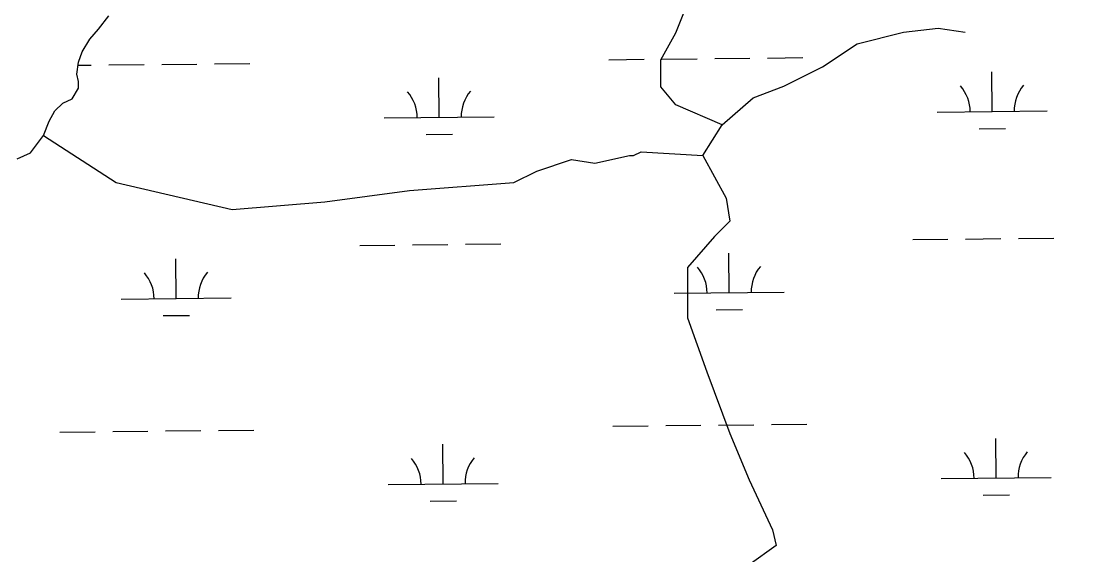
# Model space of a CAD drawing. Extents: x 3734862 to 3772949, y 391520 to 417239.
# Drawn here: x 3765448 to 3766403, y 408713 to 409198 of the extents above; entities that cross this region are included whole.
import ezdxf

# ---------------------------------------------------------------- set-up
doc = ezdxf.new("R2010")
doc.units = 0
for name, color, linetype in [('V-GRID-MAJR', 7, 'Continuous'), ('V-TOPO-SHOR', 7, 'Continuous'), ('V-WETL-SWMP', 7, 'Continuous')]:
    doc.layers.add(name, color=color, linetype=linetype)

msp = doc.modelspace()

# ---------------------------------------------------------------- linework, layer by layer
at = {"layer": 'V-GRID-MAJR'}
msp.add_spline([(3738908.57, 408973.48), (3741556.26, 409006.89), (3746851.64, 409074.29), (3752147, 409142.46), (3757442.36, 409211.39), (3762737.71, 409281.1), (3768033.05, 409351.58), (3770680.71, 409387.1)], degree=3, dxfattribs=at)
at = {"layer": 'V-TOPO-SHOR'}
for points in [[(3766084.35, 409103.89), (3766042.35, 409121.85), (3766028.71, 409138.22), (3766028.71, 409162.77), (3766042.35, 409187.31), (3766053.26, 409214.59), (3766047.81, 409236.41), (3766004.17, 409282.77), (3766004.17, 409296.41), (3765990.53, 409320.96), (3765968.71, 409359.14), (3765965.98, 409378.23), (3765947.61, 409389.22)], [(3765444.54, 409072.99), (3765456.66, 409078.4), (3765468.42, 409093.97), (3765473.54, 409107.21), (3765478.65, 409116.56), (3765486.09, 409123.55), (3765494.3, 409127.42), (3765500.19, 409137.16), (3765500.21, 409143.01), (3765498.68, 409149.65), (3765500.28, 409160.56), (3765503.43, 409169.92), (3765510.5, 409181.59), (3765518.34, 409190.54), (3765527.75, 409202.6)], [(3765468.42, 409093.97), (3765534.44, 409051.35), (3765639.51, 409026.83), (3765723.58, 409033.84), (3765800.63, 409044.34), (3765895.21, 409051.35), (3765916.22, 409061.86), (3765947.74, 409072.37), (3765968.76, 409068.86), (3766000.28, 409075.87), (3766003.79, 409075.87), (3766010.79, 409079.37), (3766066.83, 409075.87), (3766084.35, 409103.89), (3766112.37, 409128.41), (3766140.39, 409138.91), (3766175.41, 409156.43), (3766206.94, 409177.44), (3766248.97, 409187.95), (3766280.49, 409191.45), (3766305.01, 409187.95)], [(3766066.83, 409075.87), (3766087.85, 409037.34), (3766091.35, 409016.32), (3766077.34, 409002.31), (3766052.82, 408974.29), (3766052.82, 408928.76), (3766070.34, 408879.72), (3766091.35, 408823.68), (3766108.86, 408781.65), (3766129.88, 408736.11), (3766133.38, 408722.1), (3766108.86, 408704.59), (3766084.35, 408659.06), (3766080.84, 408606.52), (3766105.36, 408553.98), (3766126.38, 408525.96), (3766140.39, 408504.94), (3766143.89, 408480.42), (3766136.89, 408452.4), (3766133.38, 408427.89), (3766123.16, 408383.71)]]:
    msp.add_lwpolyline(points, dxfattribs=at)
at = {"layer": 'V-WETL-SWMP'}
for p, q in [((3765499.88, 409157.83), (3765511.72, 409157.96)), ((3765527.71, 409158.13), (3765559.71, 409158.47)), ((3765575.71, 409158.64), (3765607.71, 409158.97)), ((3765623.71, 409159.14), (3765655.71, 409159.48)), ((3765981.6, 409162.92), (3766013.6, 409163.26)), ((3766029.59, 409163.43), (3766061.59, 409163.77)), ((3766077.59, 409163.94), (3766109.59, 409164.27)), ((3766125.59, 409164.44), (3766157.59, 409164.78)), ((3766329.43, 409115.85), (3766329.05, 409151.85)), ((3765827.55, 409110.55), (3765827.17, 409146.55)), ((3765777.55, 409110.02), (3765877.55, 409111.08)), ((3766279.43, 409115.32), (3766379.43, 409116.38)), ((3766317.59, 409100.3), (3766341.59, 409100.55)), ((3765815.71, 409094.99), (3765839.71, 409095.25)), ((3765851.36, 408995.36), (3765883.36, 408995.7)), ((3766257.24, 408999.65), (3766289.24, 408999.99)), ((3766305.24, 409000.16), (3766337.24, 409000.5)), ((3766353.24, 409000.67), (3766385.24, 409001)), ((3765755.36, 408994.35), (3765787.36, 408994.69)), ((3765803.36, 408994.86), (3765835.36, 408995.2)), ((3766090.68, 408951.46), (3766090.3, 408987.46)), ((3765588.8, 408946.16), (3765588.42, 408982.16)), ((3766040.68, 408950.93), (3766140.68, 408951.99)), ((3765538.8, 408945.63), (3765638.8, 408946.69)), ((3765576.96, 408930.6), (3765600.96, 408930.85)), ((3766078.84, 408935.9), (3766102.84, 408936.16)), ((3765483.23, 408824.97), (3765515.23, 408825.3)), ((3765531.23, 408825.47), (3765563.23, 408825.81)), ((3765579.23, 408825.98), (3765611.22, 408826.32)), ((3765627.22, 408826.49), (3765659.22, 408826.82)), ((3765985.11, 408830.27), (3766017.11, 408830.6)), ((3766033.11, 408830.77), (3766065.11, 408831.11)), ((3766081.11, 408831.28), (3766113.1, 408831.62)), ((3766129.1, 408831.79), (3766161.1, 408832.13)), ((3765831.06, 408777.89), (3765830.68, 408813.89)), ((3766332.94, 408783.2), (3766332.56, 408819.19)), ((3765781.07, 408777.37), (3765881.06, 408778.42)), ((3766282.95, 408782.67), (3766382.94, 408783.72)), ((3766321.11, 408767.64), (3766345.11, 408767.89)), ((3765819.23, 408762.34), (3765843.23, 408762.59))]:
    msp.add_line(p, q, dxfattribs=at)
msp.add_lwpolyline([(3765444.54, 409072.99), (3765456.66, 409078.4), (3765468.42, 409093.97), (3765473.54, 409107.21), (3765478.65, 409116.56), (3765486.09, 409123.55), (3765494.3, 409127.42), (3765500.19, 409137.16), (3765500.21, 409143.01), (3765498.68, 409149.65), (3765500.28, 409160.56), (3765503.44, 409169.92), (3765510.5, 409181.6), (3765518.34, 409190.54), (3765527.75, 409202.6)], dxfattribs=at)
for centre, start, end in [((3766274.18, 409115.74), 359.83336, 41.37702), ((3766384.66, 409116.91), 139.83336, 181.37702), ((3765772.3, 409110.44), 359.83336, 41.37702), ((3765882.78, 409111.61), 139.83336, 181.37702), ((3765533.56, 408946.05), 359.83336, 41.37702), ((3765644.04, 408947.22), 139.83336, 181.37702), ((3766035.44, 408951.35), 359.83336, 41.37702), ((3766145.92, 408952.52), 139.83336, 181.37702), ((3766277.7, 408783.09), 359.83336, 41.37702), ((3766388.18, 408784.25), 139.83336, 181.37702), ((3765775.82, 408777.79), 359.83336, 41.37702), ((3765886.3, 408778.95), 139.83336, 181.37702)]:
    msp.add_arc(centre, 35.25, start, end, dxfattribs=at)

doc.saveas('drawing.dxf')
